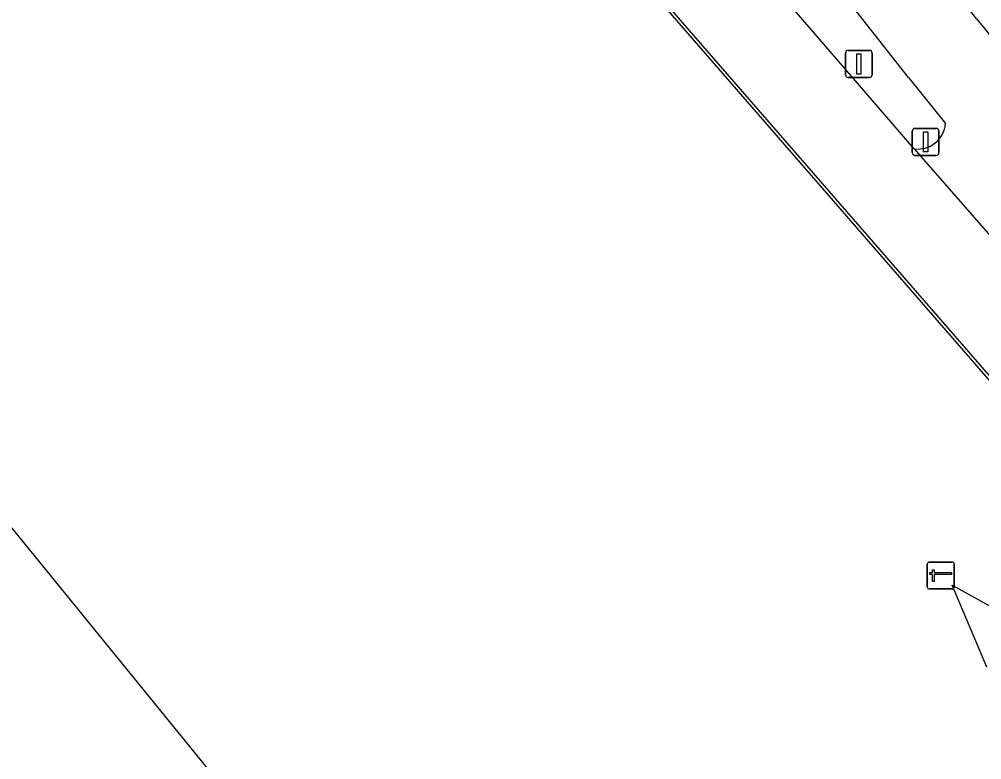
# Model space of a CAD drawing. Extents: x 155018 to 156648, y 383980 to 385733.
# Drawn here: x 156123.03 to 156158.72, y 384417.94 to 384445.4 of the extents above; entities that cross this region are included whole.
import ezdxf

# ---------------------------------------------------------------- set-up
doc = ezdxf.new("R2010")
doc.units = 0
for name, color, linetype in [('IMGEO_Fietspad_open', 7, 'Continuous'), ('IMGEO_Groenvoorziening', 7, 'Continuous'), ('IMGEO_Lijnafwatering', 7, 'Continuous'), ('IMGEO_Pand', 7, 'Continuous'), ('IMGEO_Rijbaan_lokaal_gesloten', 7, 'Continuous'), ('IMGEO_Slagboom', 7, 'Continuous'), ('IMGEO_Verkeersbordpaal', 7, 'Continuous')]:
    doc.layers.add(name, color=color, linetype=linetype)

msp = doc.modelspace()

# ---------------------------------------------------------------- linework, layer by layer
at = {"layer": 'IMGEO_Fietspad_open'}
msp.add_lwpolyline([(156156.005, 384443.233), (156157.376, 384441.531)], dxfattribs=at)
for centre, radius, start, end in [((155779.341, 384150.251), 480.522, 37.89541, 40.71377), ((155755.653, 384130.656), 507.923, 37.98118, 40.6471), ((156893.994, 385043.649), 948.051, 219.126333, 220.865646), ((156156.35, 384441.614), 1.03, 262.3108, 355.3562)]:
    msp.add_arc(centre, radius, start, end, dxfattribs=at)
at = {"layer": 'IMGEO_Groenvoorziening'}
msp.add_lwpolyline([(156158.903, 384421.366), (156157.627, 384424.41), (156159.055, 384423.625), (156160.891, 384422.184)], dxfattribs=at)
at = {"layer": 'IMGEO_Lijnafwatering'}
for points in [[(156145.239, 384448.023), (156157.987, 384433.348)], [(156157.987, 384433.348), (156170.735, 384418.674)]]:
    msp.add_lwpolyline(points, dxfattribs=at)
at = {"layer": 'IMGEO_Pand'}
msp.add_lwpolyline([(156094.274, 384461.531), (156087.282, 384455.833), (156108.769, 384429.395), (156115.777, 384435.076), (156144.238, 384400.117), (156147.018, 384396.083), (156149.48, 384391.485), (156150.373, 384386.318), (156149.952, 384381.433), (156148.431, 384376.933), (156146.387, 384372.637), (156144.04, 384368.103), (156141.662, 384363.86), (156138.899, 384359.332), (156135.995, 384354.955), (156132.963, 384350.724), (156129.813, 384346.641), (156126.538, 384342.714), (156123.159, 384338.929), (156119.662, 384335.28)], dxfattribs=at)
at = {"layer": 'IMGEO_Rijbaan_lokaal_gesloten'}
for points in [[(156102.487, 384496.473), (156107.032, 384491.82), (156179.08, 384408.886)], [(156156.212, 384440.594), (156142.109, 384456.944), (156108.294, 384495.812)], [(156156.212, 384440.594), (156159.996, 384436.271), (156160.067, 384436.189)]]:
    msp.add_lwpolyline(points, dxfattribs=at)
at = {"layer": 'IMGEO_Slagboom'}
for p, q in [((156156.775, 384425.269), (156157.616, 384425.269)), ((156157.616, 384425.269), (156156.775, 384425.269)), ((156157.7, 384425.194), (156157.7, 384424.353)), ((156157.7, 384424.353), (156157.7, 384425.194)), ((156156.7, 384424.344), (156156.7, 384425.185)), ((156156.7, 384425.185), (156156.7, 384424.344)), ((156157.625, 384424.269), (156156.784, 384424.269)), ((156156.784, 384424.269), (156157.625, 384424.269))]:
    msp.add_line(p, q, dxfattribs=at)
msp.add_lwpolyline([(156156.892, 384424.982), (156156.954, 384424.982), (156156.954, 384424.876), (156157.601, 384424.876), (156157.601, 384424.811), (156156.954, 384424.811), (156156.954, 384424.553), (156156.892, 384424.553), (156156.892, 384424.811), (156156.799, 384424.811), (156156.799, 384424.876), (156156.892, 384424.876), (156156.892, 384424.982)], dxfattribs=at)
for centre, start, end in [((156156.778, 384425.191), 92.4484, 184.2845), ((156156.778, 384425.191), 92.4484, 184.2845), ((156157.622, 384425.191), 2.4484, 94.2845), ((156157.622, 384425.191), 2.4484, 94.2845), ((156156.778, 384424.347), 182.4484, 274.2845), ((156156.778, 384424.347), 182.4484, 274.2845), ((156157.622, 384424.347), 272.4484, 4.2845), ((156157.622, 384424.347), 272.4484, 4.2845)]:
    msp.add_arc(centre, 0.0779, start, end, dxfattribs=at)
at = {"layer": 'IMGEO_Verkeersbordpaal'}
for p, q in [((156153.668, 384443.342), (156153.668, 384444.142)), ((156153.668, 384444.142), (156153.668, 384443.342)), ((156153.768, 384444.242), (156154.558, 384444.242)), ((156154.558, 384444.242), (156153.768, 384444.242)), ((156154.658, 384444.142), (156154.658, 384443.342)), ((156154.658, 384443.342), (156154.658, 384444.142)), ((156154.558, 384443.242), (156153.768, 384443.242)), ((156153.768, 384443.242), (156154.558, 384443.242)), ((156156.245, 384441.351), (156157.035, 384441.351)), ((156157.035, 384441.351), (156156.245, 384441.351)), ((156156.145, 384440.451), (156156.145, 384441.251)), ((156156.145, 384441.251), (156156.145, 384440.451)), ((156157.135, 384441.251), (156157.135, 384440.451)), ((156157.135, 384440.451), (156157.135, 384441.251)), ((156157.035, 384440.351), (156156.245, 384440.351)), ((156156.245, 384440.351), (156157.035, 384440.351))]:
    msp.add_line(p, q, dxfattribs=at)
for points in [[(156154.088, 384444.117), (156154.238, 384444.117), (156154.238, 384443.367), (156154.088, 384443.367), (156154.088, 384444.117)], [(156156.565, 384441.226), (156156.715, 384441.226), (156156.715, 384440.476), (156156.565, 384440.476), (156156.565, 384441.226)]]:
    msp.add_lwpolyline(points, dxfattribs=at)
for centre, start, end in [((156153.768, 384444.142), 90, 180), ((156153.768, 384444.142), 90, 180), ((156154.558, 384444.142), 0, 90), ((156154.558, 384444.142), 360, 90), ((156153.768, 384443.342), 180, 270), ((156153.768, 384443.342), 180, 270), ((156154.558, 384443.342), 270, 0), ((156154.558, 384443.342), 270, 0), ((156156.245, 384441.251), 90, 180), ((156156.245, 384441.251), 90, 180), ((156157.035, 384441.251), 0, 90), ((156157.035, 384441.251), 360, 90), ((156156.245, 384440.451), 180, 270), ((156156.245, 384440.451), 180, 270), ((156157.035, 384440.451), 270, 0), ((156157.035, 384440.451), 270, 0)]:
    msp.add_arc(centre, 0.1, start, end, dxfattribs=at)

doc.saveas('drawing.dxf')
